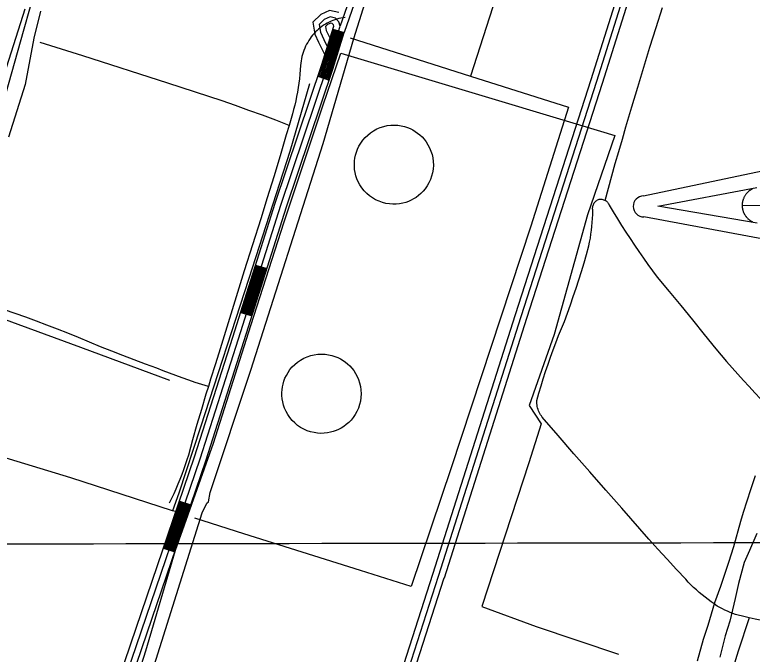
# Model space of a CAD drawing. Extents: x 3297772 to 3335630, y 634068 to 659439.
# Drawn here: x 3329468 to 3331326, y 642227 to 643836 of the extents above; entities that cross this region are included whole.
import ezdxf

# ---------------------------------------------------------------- set-up
doc = ezdxf.new("R2010")
doc.units = 0
for name, color, linetype in [('V-DOMW-TANK', 7, 'Continuous'), ('V-DTCH-CNTR', 7, 'Continuous'), ('V-GRID-MAJR', 7, 'Continuous'), ('V-ROAD-CNTR', 7, 'Continuous'), ('V-SITE-OTLN', 7, 'Continuous'), ('V-SITE-VEGE', 7, 'Continuous'), ('V-TOPO-SHOR', 7, 'Continuous'), ('V-TOPO-WATR-IDEN', 7, 'Continuous'), ('V-UTIL-LINE', 7, 'Continuous')]:
    doc.layers.add(name, color=color, linetype=linetype)

msp = doc.modelspace()

# ---------------------------------------------------------------- linework, layer by layer
at = {"layer": 'V-DOMW-TANK'}
for points in [[(3330476.721, 643542.666), (3330482.576, 643538.5970000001), (3330488.335, 643533.932), (3330493.929, 643528.656), (3330499.268, 643522.758), (3330504.269, 643516.241), (3330508.8340000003, 643509.13), (3330512.873, 643501.461), (3330516.2970000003, 643493.287), (3330519.023, 643484.683), (3330520.9790000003, 643475.74), (3330522.113, 643466.563), (3330522.392, 643457.267), (3330521.798, 643447.971), (3330520.344, 643438.8), (3330518.06, 643429.867), (3330515, 643421.279), (3330511.234, 643413.134), (3330506.841, 643405.508), (3330501.918, 643398.458), (3330496.552, 643392.03), (3330490.846, 643386.24), (3330484.893, 643381.098), (3330478.773, 643376.594), (3330472.572, 643372.709), (3330466.33, 643369.399), (3330459.721, 643366.481), (3330452.649, 643363.968), (3330445.1410000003, 643361.932), (3330437.236, 643360.4500000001), (3330428.986, 643359.596), (3330420.461, 643359.436), (3330411.744, 643360.028), (3330402.936, 643361.42), (3330394.1380000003, 643363.638), (3330385.473, 643366.694), (3330377.051, 643370.571), (3330368.9960000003, 643375.236), (3330361.413, 643380.635), (3330354.392, 643386.691), (3330348.023, 643393.312), (3330342.356, 643400.398), (3330337.4390000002, 643407.838), (3330333.285, 643415.524), (3330329.898, 643423.35), (3330327.256, 643431.21), (3330325.329, 643439.0210000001), (3330324.072, 643446.6950000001), (3330323.428, 643454.172), (3330323.344, 643461.398), (3330323.768, 643468.451), (3330324.733, 643475.705), (3330326.3000000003, 643483.139), (3330328.5100000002, 643490.6900000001), (3330331.414, 643498.282), (3330335.043, 643505.829), (3330339.415, 643513.232), (3330344.535, 643520.39), (3330350.386, 643527.194), (3330356.934, 643533.536), (3330364.116, 643539.318), (3330371.862, 643544.442), (3330380.074, 643548.835), (3330388.651, 643552.435), (3330397.474, 643555.204), (3330406.4220000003, 643557.131), (3330415.382, 643558.2170000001), (3330424.239, 643558.487), (3330432.894, 643557.9890000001), (3330441.258, 643556.783), (3330449.2600000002, 643554.934), (3330456.841, 643552.515), (3330463.96, 643549.615), (3330470.592, 643546.308)], [(3330300.745, 642961.995), (3330306.291, 642957.483), (3330311.6950000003, 642952.384), (3330316.887, 642946.686), (3330321.7800000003, 642940.384), (3330326.285, 642933.493), (3330330.312, 642926.0380000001), (3330333.771, 642918.063), (3330336.575, 642909.634), (3330338.649, 642900.8250000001), (3330339.929, 642891.736), (3330340.369, 642882.475), (3330339.944, 642873.161), (3330338.647, 642863.912), (3330336.501, 642854.852), (3330333.544, 642846.094), (3330329.835, 642837.741), (3330325.452, 642829.882), (3330320.481, 642822.59), (3330315.028, 642815.915), (3330309.178, 642809.894), (3330303.034, 642804.536), (3330296.694, 642799.844), (3330290.236, 642795.806), (3330283.742, 642792.392), (3330277.248, 642789.553), (3330270.42, 642787.137), (3330263.162, 642785.158), (3330255.502, 642783.692), (3330247.487, 642782.807), (3330239.174, 642782.576), (3330230.6380000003, 642783.061), (3330221.968, 642784.314), (3330213.267, 642786.373), (3330204.6380000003, 642789.254), (3330196.207, 642792.965), (3330188.082, 642797.479), (3330180.38, 642802.753), (3330173.2060000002, 642808.723), (3330166.648, 642815.307), (3330160.776, 642822.409), (3330155.65, 642829.921), (3330151.296, 642837.732), (3330147.724, 642845.732), (3330144.931, 642853.811), (3330142.8850000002, 642861.87), (3330141.548, 642869.8250000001), (3330140.87, 642877.593), (3330140.794, 642885.117), (3330141.255, 642892.344), (3330142.213, 642899.367), (3330143.727, 642906.545), (3330145.852, 642913.859), (3330148.636, 642921.242), (3330152.111, 642928.612), (3330156.312, 642935.883), (3330161.2430000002, 642942.957), (3330166.904, 642949.725), (3330173.269, 642956.082), (3330180.294, 642961.929), (3330187.912, 642967.164), (3330196.041, 642971.7000000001), (3330204.5870000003, 642975.471), (3330213.432, 642978.424), (3330222.464, 642980.525), (3330231.555, 642981.772), (3330240.595, 642982.182), (3330249.471, 642981.783), (3330258.0870000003, 642980.63), (3330266.357, 642978.79), (3330274.217, 642976.337), (3330281.614, 642973.349), (3330288.512, 642969.908), (3330294.892, 642966.0970000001)]]:
    msp.add_lwpolyline(points, close=True, dxfattribs=at)
at = {"layer": 'V-DTCH-CNTR'}
for points in [[(3330955.3200000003, 643368.822), (3330963.5470000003, 643399.802), (3330971.964, 643430.733), (3330980.576, 643461.613), (3330989.377, 643492.441), (3330998.369, 643523.214), (3331007.553, 643553.93), (3331022.419, 643604.121), (3331037.449, 643654.26), (3331052.6410000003, 643704.348), (3331067.9990000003, 643754.387), (3331083.517, 643804.372), (3331099.201, 643854.304)], [(3330300.106, 643829.319), (3330294.883, 643828.604), (3330289.694, 643827.674), (3330284.5470000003, 643826.525), (3330279.4560000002, 643825.1630000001), (3330274.424, 643823.59), (3330269.464, 643821.807), (3330264.5810000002, 643819.816), (3330259.787, 643817.625), (3330255.089, 643815.233), (3330250.4930000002, 643812.648), (3330246.012, 643809.871), (3330241.6520000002, 643806.91), (3330237.417, 643803.768), (3330233.318, 643800.452), (3330229.364, 643796.966), (3330225.557, 643793.319), (3330221.9050000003, 643789.5160000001), (3330218.335, 643785.246), (3330214.936, 643780.838), (3330211.7120000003, 643776.3), (3330208.669, 643771.6410000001), (3330205.81, 643766.863), (3330203.1410000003, 643761.978), (3330200.665, 643756.992), (3330198.39, 643751.9130000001), (3330196.313, 643746.75), (3330194.441, 643741.507), (3330192.776, 643736.194), (3330191.3200000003, 643730.822), (3330190.077, 643725.395), (3330189.049, 643719.927), (3330188.236, 643714.42), (3330187.6380000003, 643708.884), (3330186.933, 643697.647), (3330186.004, 643686.424), (3330184.846, 643675.221), (3330183.464, 643664.045), (3330181.858, 643652.902), (3330180.025, 643641.79), (3330177.969, 643630.718), (3330175.6920000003, 643619.6900000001), (3330173.191, 643608.71), (3330170.469, 643597.782), (3330167.529, 643586.9130000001), (3330159.025, 643557.928), (3330151.984, 643533.925), (3330136.202, 643481.009), (3330120.185, 643428.1630000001), (3330103.93, 643375.39), (3330087.4390000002, 643322.691), (3330066.613, 643257.345), (3330046, 643191.932), (3330025.6, 643126.451), (3330005.415, 643060.903), (3329985.4450000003, 642995.291), (3329973.292, 642957.3250000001), (3329961.375, 642919.286), (3329955.632, 642900.547), (3329949.693, 642881.1730000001), (3329938.247, 642842.986), (3329927.038, 642804.731), (3329916.0670000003, 642766.407), (3329905.3310000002, 642728.017), (3329901.497, 642715.547), (3329897.438, 642703.15), (3329893.154, 642690.827), (3329888.646, 642678.586), (3329883.915, 642666.43), (3329878.963, 642654.361), (3329873.792, 642642.384), (3329868.404, 642630.501), (3329862.8000000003, 642618.721), (3329856.982, 642607.046)], [(3330159.025, 643557.928), (3330125.375, 643570.652), (3330091.6520000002, 643583.1900000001), (3330057.86, 643595.535), (3330024.001, 643607.692), (3329990.071, 643619.657), (3329853.802, 643664.3150000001), (3329639.863, 643732.53), (3329531.745, 643766.267)], [(3330796.582, 642823.554), (3330794.333, 642826.513), (3330792.269, 642829.602), (3330790.393, 642832.809), (3330788.7120000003, 642836.125), (3330787.235, 642839.533), (3330785.963, 642843.024), (3330784.904, 642846.586), (3330784.063, 642850.205), (3330783.438, 642853.8690000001), (3330783.034, 642857.561), (3330782.8540000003, 642861.272), (3330782.897, 642864.9890000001), (3330788.128, 642883.438), (3330793.578, 642901.823), (3330799.248, 642920.142), (3330805.136, 642938.392), (3330811.244, 642956.5700000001), (3330817.566, 642974.674), (3330824.103, 642992.7000000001), (3330830.857, 643010.647), (3330837.825, 643028.514), (3330845.007, 643046.2930000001), (3330852.398, 643063.985), (3330860.086, 643084.8690000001), (3330867.566, 643105.826), (3330874.836, 643126.859), (3330881.898, 643147.961), (3330888.748, 643169.134), (3330895.3880000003, 643190.373), (3330901.8140000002, 643211.679), (3330908.028, 643233.046), (3330914.031, 643254.474), (3330916.001, 643264.2220000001), (3330917.7600000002, 643274.01), (3330919.308, 643283.834), (3330920.646, 643293.687), (3330921.768, 643303.568), (3330922.679, 643313.471), (3330923.378, 643323.3910000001), (3330923.863, 643333.324), (3330924.133, 643343.265), (3330923.744, 643345.471), (3330923.558, 643347.701), (3330923.572, 643349.939), (3330923.789, 643352.1680000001), (3330924.205, 643354.367), (3330924.8200000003, 643356.522), (3330925.626, 643358.608), (3330926.6180000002, 643360.618), (3330927.787, 643362.5260000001), (3330929.122, 643364.322), (3330930.615, 643365.992), (3330932.254, 643367.517), (3330934.023, 643368.889), (3330935.907, 643370.098), (3330937.896, 643371.13), (3330939.967, 643371.978), (3330942.238, 643372.156), (3330944.515, 643372.121), (3330946.7800000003, 643371.873), (3330949.015, 643371.415), (3330951.194, 643370.7490000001), (3330953.301, 643369.883), (3330955.3200000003, 643368.822), (3330957.231, 643367.5750000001), (3330959.017, 643366.157), (3330960.662, 643364.578), (3330962.153, 643362.852), (3330963.473, 643360.9940000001), (3330964.616, 643359.02), (3330965.569, 643356.9500000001), (3330975.643, 643339.898), (3330985.9050000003, 643322.957), (3330996.352, 643306.128), (3331006.983, 643289.417), (3331017.799, 643272.824), (3331028.792, 643256.35), (3331039.968, 643239.996), (3331051.322, 643223.7660000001), (3331062.855, 643207.665), (3331074.561, 643191.688), (3331086.444, 643175.843), (3331116.262, 643140.011), (3331145.909, 643104.04), (3331175.3880000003, 643067.93), (3331204.6950000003, 643031.678), (3331233.832, 642995.289), (3331247.39, 642979.106), (3331261.103, 642963.054), (3331274.972, 642947.135), (3331288.997, 642931.351)], [(3329955.632, 642900.547), (3329939.136, 642905.6460000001), (3329922.7, 642910.938), (3329906.327, 642916.4230000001), (3329890.018, 642922.098), (3329873.778, 642927.959), (3329857.607, 642934.013), (3329841.507, 642940.253), (3329825.482, 642946.682), (3329797.051, 642956.992), (3329768.7090000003, 642967.545), (3329740.4590000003, 642978.338), (3329712.303, 642989.372), (3329684.241, 643000.649), (3329656.276, 643012.1630000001), (3329628.413, 643023.914), (3329602.051, 643034.502), (3329575.609, 643044.884), (3329549.088, 643055.058), (3329522.486, 643065.0260000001), (3329495.807, 643074.784), (3329469.054, 643084.334), (3329442.227, 643093.677)], [(3331288.997, 642931.351), (3331303.171, 642915.706), (3331317.4990000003, 642900.196), (3331331.974, 642884.828), (3331346.599, 642869.601), (3331348.788, 642867.596), (3331351.1210000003, 642865.757), (3331353.579, 642864.0920000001), (3331356.151, 642862.612), (3331358.826, 642861.319), (3331361.586, 642860.228), (3331364.419, 642859.339), (3331367.308, 642858.659), (3331370.241, 642858.192), (3331373.2, 642857.938), (3331376.168, 642857.9010000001), (3331379.134, 642858.079), (3331382.076, 642858.475), (3331384.983, 642859.083), (3331387.838, 642859.9)], [(3331317.761, 642318.605), (3331308.142, 642320.817), (3331283.562, 642326.738), (3331276.74, 642329.21), (3331269.992, 642331.87), (3331263.319, 642334.719), (3331256.7290000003, 642337.752), (3331250.2260000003, 642340.97), (3331243.816, 642344.365), (3331237.5, 642347.939), (3331229.613, 642353.206), (3331221.845, 642358.652), (3331214.202, 642364.27), (3331206.688, 642370.057), (3331199.307, 642376.015), (3331192.061, 642382.136), (3331184.9560000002, 642388.422), (3331177.995, 642394.865), (3331171.18, 642401.463), (3331164.517, 642408.214), (3331158.007, 642415.113), (3331134.529, 642440.22), (3331111.222, 642465.488), (3331088.092, 642490.9180000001), (3331065.14, 642516.506), (3331042.367, 642542.253), (3331019.769, 642568.156), (3330997.3540000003, 642594.2170000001), (3330956.887, 642639.812), (3330916.578, 642685.544), (3330876.423, 642731.411), (3330836.424, 642777.415), (3330796.582, 642823.554)], [(3331317.761, 642318.605), (3331290.332, 642234.101), (3331211.066, 641976.743), (3331130.562, 641753.7490000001), (3331093.196, 641667.8), (3331046.528, 641565.136), (3331007.321, 641441.797), (3330945.324, 641240.786), (3330902.173, 641102.212), (3330849.711, 640946.159), (3330840.432, 640931.733), (3330819.71, 640918.931), (3330791.423, 640913.8250000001), (3330747.086, 640906.563), (3330674.261, 640870.532), (3330635.208, 640853.419), (3330607.6010000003, 640841.322), (3330556.106, 640816.684)], [(3331357.482, 642309.746), (3331332.7830000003, 642315.152), (3331317.761, 642318.605)]]:
    msp.add_lwpolyline(points, dxfattribs=at)
at = {"layer": 'V-GRID-MAJR'}
msp.add_spline([(3301879.038, 642477.1950000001), (3307140.4620000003, 642480.638), (3312401.887, 642484.8470000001), (3317663.311, 642489.822), (3322924.734, 642495.561), (3328186.156, 642502.066), (3333447.577, 642509.336), (3333447.578, 642509.336)], degree=3, dxfattribs=at)
at = {"layer": 'V-ROAD-CNTR'}
for p, q in [((3330269.42742371, 643800.2503728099), (3330298.04236648, 643791.237390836)), ((3330231.423499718, 643681.4856103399), (3330259.85244286, 643671.9056294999)), ((3330074.763813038, 643206.3705605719), (3330103.378755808, 643197.3615785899)), ((3330037.225888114, 643087.140799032), (3330065.8418308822, 643078.1308170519)), ((3329882.8061969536, 642611.979749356), (3329911.1991401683, 642602.290768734)), ((3329842.4362776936, 642493.67798596), (3329870.82822091, 642483.9900053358))]:
    msp.add_line(p, q, dxfattribs=at)
for points in [[(3331377.72020712, 644999.655973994), (3331354.1802542, 644929.822113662), (3331311.5493394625, 644811.330350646), (3331257.812446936, 644667.2646387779), (3331227.5935073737, 644585.3928025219), (3331200.823560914, 644505.0849631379), (3331116.067730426, 644248.627476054), (3330933.129096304, 643667.9036375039), (3330742.889476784, 643076.1698209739), (3330534.877892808, 642422.364128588)], [(3331391.934178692, 644994.8649835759), (3331368.3462258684, 644924.8871235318), (3331325.6343112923, 644806.170360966), (3331271.87541881, 644662.046649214), (3331241.748479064, 644580.4228124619), (3331215.059532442, 644500.3599725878), (3331130.342701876, 644244.0204852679), (3330947.4230677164, 643663.354646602), (3330757.1764482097, 643071.600830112), (3330549.1718642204, 642417.8161376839)], [(3330288.7553850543, 643808.8993555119), (3330340.5482814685, 643958.9880553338), (3330457.030048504, 644299.957373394), (3330566.59682937, 644638.5286962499), (3330619.410723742, 644802.0423692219), (3330640.484681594, 644871.405230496), (3330647.985666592, 644900.7531717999), (3330650.467661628, 644928.3881165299), (3330646.564669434, 644961.4960503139)], [(3330298.4513656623, 643792.1433890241), (3330354.7352530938, 643954.1170650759), (3330471.264020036, 644295.2233828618), (3330580.869800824, 644633.914705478), (3330633.7246951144, 644797.5563781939), (3330654.934652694, 644867.366238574), (3330662.817636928, 644898.209176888), (3330665.54663147, 644928.597116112), (3330661.46163964, 644963.2520468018)], [(3331214.613533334, 644593.8867855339), (3331186.587589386, 644509.809953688), (3331101.792758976, 644253.23446684), (3330918.835124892, 643672.4526284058), (3330728.602505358, 643080.738811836), (3330520.583921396, 642426.9121194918)], [(3330284.1893941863, 643841.648290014), (3330260.866440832, 643846.6302800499), (3330238.7014851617, 643837.0152992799), (3330218.8455248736, 643817.302338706), (3330223.675515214, 643787.6763979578), (3330233.316495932, 643767.3534386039), (3330248.8824648, 643735.0245032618)], [(3329636.370689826, 641850.79927172), (3329706.19355018, 642047.0298792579), (3329774.536413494, 642248.2584767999), (3329934.9550926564, 642718.351536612), (3330031.960898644, 643020.46693238), (3330137.9996865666, 643357.275258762), (3330254.7984529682, 643703.8805655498), (3330287.461387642, 643807.5753581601), (3330284.141394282, 643818.3963365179), (3330275.6994111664, 643828.1233170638), (3330262.4294377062, 643830.958311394), (3330247.264468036, 643824.3793245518), (3330234.89249278, 643812.096349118), (3330238.138486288, 643792.186388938), (3330246.850468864, 643773.821425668), (3330263.161436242, 643739.943493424)], [(3329627.1757082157, 641869.703233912), (3329692.025578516, 642051.955869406), (3329760.336441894, 642253.0924671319), (3329920.7151211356, 642723.0665271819), (3330017.665927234, 643025.01192329), (3330123.7367150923, 643361.923249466), (3330240.536481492, 643708.5295562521), (3330271.753419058, 643807.634358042), (3330270.7324211, 643810.961351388), (3330267.659427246, 643814.502344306), (3330263.99243458, 643815.286342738), (3330255.82745091, 643811.743349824), (3330250.939460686, 643806.89035953), (3330252.601457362, 643796.6963799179), (3330262.0404384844, 643776.7994197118)], [(3330234.2654940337, 643680.5276122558), (3330243.3884757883, 643707.5995581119), (3330272.288417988, 643799.348374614)], [(3330237.108488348, 643679.569614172), (3330246.241470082, 643706.6695599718), (3330275.150412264, 643798.447376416)], [(3329730.1565022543, 642070.945831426), (3329788.7363850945, 642243.4244864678), (3329949.1950641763, 642713.6365460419), (3330046.2558700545, 643015.9219414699), (3330152.26265804, 643352.6272680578), (3330269.0604244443, 643699.231574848), (3330298.04236648, 643791.237390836)], [(3330239.9514826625, 643678.611616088), (3330249.0934643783, 643705.7405618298), (3330278.011406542, 643797.546378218)], [(3330242.7944769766, 643677.6536180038), (3330251.946458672, 643704.8105636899), (3330280.873400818, 643796.6443800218)], [(3330245.6374712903, 643676.69561992), (3330254.7984529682, 643703.8805655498), (3330283.734395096, 643795.743381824)], [(3330248.480465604, 643675.737621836), (3330257.650447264, 643702.95056741), (3330286.595389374, 643794.842383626)], [(3330251.323459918, 643674.7796237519), (3330260.5034415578, 643702.0205692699), (3330289.45738365, 643793.9403854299)], [(3330254.1664542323, 643673.8216256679), (3330263.355435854, 643701.0915711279), (3330292.318377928, 643793.0393872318)], [(3330257.0094485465, 643672.863627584), (3330266.208430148, 643700.161572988), (3330295.1803722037, 643792.1383890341)], [(3330040.0878823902, 643086.2388008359), (3330077.625807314, 643205.4695623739)], [(3330042.9488766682, 643085.3378026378), (3330080.486801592, 643204.5685641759)], [(3330045.810870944, 643084.43680444), (3330083.348795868, 643203.6675659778)], [(3330048.671865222, 643083.535806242), (3330086.209790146, 643202.76656778)], [(3330051.533859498, 643082.634808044), (3330089.071784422, 643201.865569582)], [(3330054.395853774, 643081.733809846), (3330091.933778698, 643200.964571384)], [(3330057.256848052, 643080.8328116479), (3330094.794772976, 643200.0635731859)], [(3330060.118842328, 643079.9318134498), (3330097.656767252, 643199.1625749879)], [(3330062.979836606, 643079.0308152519), (3330100.51776153, 643198.2615767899)], [(3329845.275272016, 642492.709987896), (3329885.645191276, 642611.0107512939)], [(3329848.1142663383, 642491.7409898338), (3329888.4841855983, 642610.041753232)], [(3329850.9542606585, 642490.771991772), (3329891.3241799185, 642609.0727551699)], [(3329853.7932549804, 642489.8029937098), (3329894.1631742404, 642608.103757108)], [(3329856.6322493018, 642488.833995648), (3329897.002168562, 642607.1347590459)], [(3329859.4712436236, 642487.864997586), (3329899.8411628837, 642606.165760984)], [(3329862.310237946, 642486.8959995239), (3329902.680157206, 642605.1967629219)], [(3329865.150232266, 642485.927001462), (3329905.520151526, 642604.2277648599)], [(3329867.9892265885, 642484.9580033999), (3329908.3591458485, 642603.2587667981)], [(3330520.598921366, 642426.960119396), (3330331.4512996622, 641839.282294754), (3330328.531305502, 641830.3093127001)], [(3330534.877892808, 642422.364128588), (3330345.72227112, 641834.663303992), (3330247.934466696, 641534.14490503), (3330049.205864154, 640908.9341554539), (3329884.11319434, 640381.388210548), (3329771.5324195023, 640022.703927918), (3329645.58867139, 639627.771717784), (3329595.156772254, 639477.7660177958)], [(3330549.15686425, 642417.76813778), (3330372.811216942, 641869.870233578)]]:
    msp.add_lwpolyline(points, dxfattribs=at)
at = {"layer": 'V-SITE-OTLN'}
for p, q in [((3330244.3003979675, 643607.1112318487), (3330289.0691744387, 643739.9851016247)), ((3330289.0691744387, 643739.9851016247), (3330898.5154376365, 643556.9307504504)), ((3330146.6579751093, 643315.1255680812), (3330244.3003979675, 643607.1112318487)), ((3330898.5154376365, 643556.9307504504), (3330979.082301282, 643532.7245929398)), ((3330979.082301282, 643532.7245929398), (3330910.7921309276, 643332.2444936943)), ((3330062.875305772, 643053.8455955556), (3330146.6579751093, 643315.1255680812)), ((3330910.7921309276, 643332.2444936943), (3330826.6730826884, 643031.0820481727)), ((3329968.829250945, 642758.2065636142), (3330062.875305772, 643053.8455955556)), ((3330826.6730826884, 643031.0820481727), (3330763.5292581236, 642853.025985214)), ((3330763.529258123, 642853.025985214), (3330793.9626954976, 642806.5388226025)), ((3330793.9626954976, 642806.5388226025), (3330763.2206567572, 642707.9895477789)), ((3329873.193205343, 642488.8687022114), (3329968.829250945, 642758.2065636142)), ((3330763.2206567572, 642707.9895477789), (3330644.139568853, 642346.3791662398)), ((3329798.5316747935, 642234.7638105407), (3329873.193205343, 642488.8687022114)), ((3330644.1395688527, 642346.3791662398), (3330781.5102475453, 642296.2735616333)), ((3330781.5102475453, 642296.2735616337), (3330988.5147866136, 642226.5432931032)), ((3329736.7061185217, 642043.5528167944), (3329798.5316747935, 642234.7638105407))]:
    msp.add_line(p, q, dxfattribs=at)
at = {"layer": 'V-SITE-VEGE'}
for points in [[(3329438.676, 643612.925), (3329489.827, 643794.941), (3329507.909, 643857.385), (3329518.454, 643894.318), (3329534.85, 643948.748), (3329548.131, 643996.571), (3329570.7800000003, 644077.438), (3329592.245, 644140.807), (3329616.436, 644209.618), (3329635.563, 644267.544), (3329648.475, 644335.978), (3329663.704, 644389.242), (3329682.81, 644430.446), (3329697.625, 644461.542), (3329711.646, 644478.248), (3329738.538, 644528.7760000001), (3329768.99, 644627.527), (3329790.457, 644694.007)], [(3329532.786, 643845.299), (3329516.185, 643777.498), (3329493.8310000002, 643660.8910000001), (3329452.258, 643528.416)], [(3331187.418, 642209.7660000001), (3331202.954, 642264.899), (3331214.792, 642299.747), (3331231.491, 642357.12), (3331246.804, 642397.568), (3331266.946, 642458.279), (3331278.8510000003, 642497.6460000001), (3331296.788, 642561.783), (3331303.913, 642584.274), (3331321.744, 642641.63), (3331333.58, 642676.479)], [(3331336.99, 642530.653), (3331318.255, 642488.002), (3331305.358, 642457.689), (3331290.986, 642404.7980000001), (3331282.486, 642366.508), (3331269.193, 642310.211), (3331257.323, 642273.103), (3331244.062, 642219.066)]]:
    msp.add_lwpolyline(points, dxfattribs=at)
at = {"layer": 'V-TOPO-SHOR'}
msp.add_line((3330681.214, 643886.085), (3330616.204, 643681.398), dxfattribs=at)
for points in [[(3329493.122, 643850.176), (3329371.151, 643467.7440000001), (3329278.15, 643188.411), (3329261.213, 643135.123), (3329204.588, 642956.963), (3329124.46, 642699.279)], [(3330313.231, 643777.975), (3330616.204, 643681.398), (3330862.3740000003, 643603.379), (3330767.636, 643304.009), (3330567.224, 642695.4130000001), (3330466.166, 642396.9990000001), (3330339.022, 642436.9450000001), (3330045.058, 642529.832), (3329921.523, 642568.8420000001)], [(3330210.514, 643662.8250000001), (3330161.161, 643492.361), (3330057.2090000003, 643172.2710000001), (3329935.619, 642798.085), (3329880.88, 642632.187), (3329865.3200000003, 642587.688)], [(3329858.852, 642915.362), (3329634.426, 642998.621), (3329368.528, 643095.791)], [(3329871.937, 642585.534), (3329865.3200000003, 642587.688), (3329609.555, 642670.921), (3329319.165, 642758.352), (3329219.049, 642787.221), (3329207.115, 642765.622), (3329105.917, 642450.935), (3328991.645, 642083.204), (3328979.537, 642044.241), (3328892.288, 641775.545), (3328806.833, 641505.027), (3328684.183, 641111.862), (3328576.423, 640769.203), (3328463.107, 640411.221), (3328352.5130000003, 640054.12)]]:
    msp.add_lwpolyline(points, dxfattribs=at)
at = {"layer": 'V-TOPO-WATR-IDEN'}
msp.add_line((3331300.178463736, 643356.0406377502), (3332051.348443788, 643362.7563713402), dxfattribs=at)
for points in [[(3331051.97805099, 643380.3376593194), (3331350.789498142, 643443.7063855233), (3331349.496234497, 643588.425497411), (3331988.0028174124, 643594.1314289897), (3331989.2960810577, 643449.412317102), (3332299.0750248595, 643391.4821802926)], [(3331338.0790737, 643311.3790349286), (3331087.7869308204, 643354.1441283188), (3331337.276332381, 643401.3754549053)], [(3331325.6393714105, 643397.4583104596), (3331323.958146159, 643396.5807519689), (3331322.3702120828, 643395.6710258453), (3331321.026165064, 643394.8309818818), (3331319.2355272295, 643393.6074318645), (3331317.37752744, 643392.2002725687), (3331316.372386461, 643391.3722575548), (3331315.110235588, 643390.2644347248), (3331313.5098380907, 643388.7350724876), (3331312.320890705, 643387.492898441), (3331311.091218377, 643386.1078547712), (3331310.313587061, 643385.1678683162), (3331309.4859898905, 643384.1119307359), (3331308.5197708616, 643382.7892437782), (3331307.6713769, 643381.5426127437), (3331306.86820901, 643380.2708848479), (3331306.2401574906, 643379.2107302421), (3331305.3604818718, 643377.6038052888), (3331304.5794940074, 643376.0322636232), (3331303.9983842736, 643374.7550198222), (3331303.3654749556, 643373.2313032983), (3331302.8599386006, 643371.8902322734), (3331302.447665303, 643370.6880001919), (3331302.1500550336, 643369.7478032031), (3331301.7370069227, 643368.2965542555), (3331301.361913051, 643366.7946424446), (3331301.0521999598, 643365.3623176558), (3331300.786306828, 643363.8943830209), (3331300.582513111, 643362.5275073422), (3331300.4054113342, 643361.027364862), (3331300.2994475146, 643359.7918686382), (3331300.2042820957, 643358.0194474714), (3331300.178463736, 643356.0406377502), (3331300.188620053, 643355.4077032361), (3331300.219389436, 643354.482441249), (3331300.2817124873, 643353.3834542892), (3331300.363213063, 643352.3206401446), (3331300.4684043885, 643351.2925390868), (3331300.592853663, 643350.2916112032), (3331300.7683960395, 643349.1126327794), (3331300.9092227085, 643348.2933584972), (3331301.1418968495, 643347.0998900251), (3331301.3888063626, 643345.9920521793), (3331301.5741218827, 643345.230177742), (3331302.1120263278, 643343.2849067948), (3331302.434735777, 643342.2557494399), (3331302.6705265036, 643341.5528284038), (3331303.0843448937, 643340.3999802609), (3331303.478944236, 643339.3834658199), (3331303.917363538, 643338.3313415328), (3331304.4713867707, 643337.1002431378), (3331305.02006573, 643335.9636007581), (3331305.4688894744, 643335.0900765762), (3331305.868522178, 643334.3496181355), (3331306.4339270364, 643333.3556309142), (3331306.9623280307, 643332.4738175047), (3331307.601337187, 643331.4684875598), (3331308.2748583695, 643330.4619659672), (3331308.9842842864, 643329.4662656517), (3331309.919386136, 643328.2280722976), (3331310.6156597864, 643327.3612595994), (3331311.4055463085, 643326.4262807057), (3331312.208597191, 643325.5289209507), (3331312.873464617, 643324.8193338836), (3331313.6137579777, 643324.0624189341), (3331314.7440383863, 643322.9729756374), (3331314.7878985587, 643322.9328659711), (3331315.477541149, 643322.3045035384), (3331315.9961222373, 643321.8501194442), (3331316.7866227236, 643321.1821566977), (3331317.7883614, 643320.3765760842), (3331318.602432, 643319.7568258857), (3331319.3468083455, 643319.2144559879), (3331320.3158687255, 643318.5405886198), (3331321.2664874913, 643317.9160584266), (3331321.954374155, 643317.4841881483), (3331322.8637841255, 643316.9387928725), (3331324.1392478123, 643316.2211617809), (3331324.9048900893, 643315.8169874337), (3331325.5121673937, 643315.508901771), (3331326.0726516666, 643315.2333992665)], [(3332299.548856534, 643338.459349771), (3331980.2501074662, 643274.9075414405), (3331776.8397538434, 643273.0897910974), (3331778.227783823, 643117.7661131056), (3331589.1652429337, 643116.076580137), (3331587.7772129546, 643271.4002581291), (3331362.9526567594, 643269.3911425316), (3331052.4518826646, 643327.3148287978)]]:
    msp.add_lwpolyline(points, dxfattribs=at)
msp.add_arc((3331052.2149668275, 643353.8262440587), 26.51247382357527, 90.51200270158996, 270.51200270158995, dxfattribs=at)
at = {"layer": 'V-UTIL-LINE'}
for points in [[(3330321.969, 643776.711), (3330502.7260000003, 644350.152)], [(3330244.96, 643511.946), (3330321.969, 643776.711)], [(3330062.615, 642941.623), (3330244.96, 643511.946)], [(3329959.949, 642633.844), (3330062.615, 642941.623)], [(3329956.034, 642610.355), (3329959.949, 642633.844)], [(3329952.119, 642606.4400000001), (3329956.034, 642610.355)], [(3329939.8910000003, 642582.606), (3329952.119, 642606.4400000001)], [(3329731.827, 641920.637), (3329939.8910000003, 642582.606)]]:
    msp.add_lwpolyline(points, dxfattribs=at)

doc.saveas('drawing.dxf')
